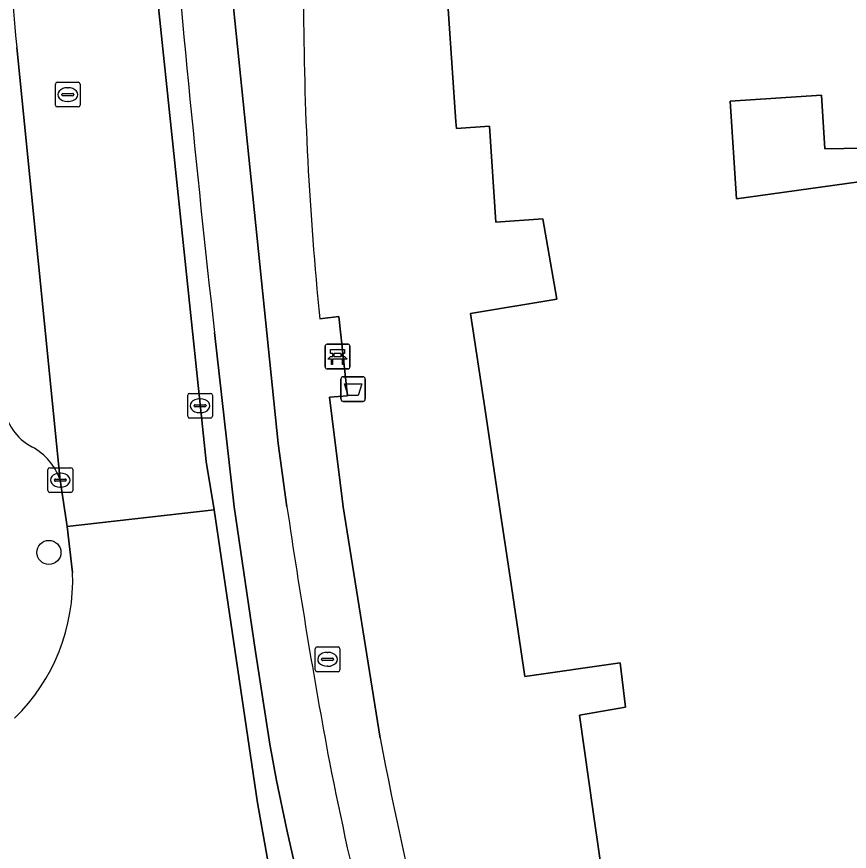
# Model space of a CAD drawing. Extents: x 160023 to 161302, y 384750 to 385707.
# Drawn here: x 160806.19 to 160839.9, y 384986.05 to 385019.84 of the extents above; entities that cross this region are included whole.
import ezdxf

# ---------------------------------------------------------------- set-up
doc = ezdxf.new("R2010")
doc.units = 0
for name, color, linetype in [('IMGEO_Afvalbak', 7, 'Continuous'), ('IMGEO_Bank', 7, 'Continuous'), ('IMGEO_Boom', 7, 'Continuous'), ('IMGEO_Brandkraan', 7, 'Continuous'), ('IMGEO_Erf', 7, 'Continuous'), ('IMGEO_Fietspad_open', 7, 'Continuous'), ('IMGEO_Kolk', 7, 'Continuous'), ('IMGEO_Pand', 7, 'Continuous'), ('IMGEO_Parkeervlak_open', 7, 'Continuous'), ('IMGEO_Rijbaan_lokaal_gesloten', 7, 'Continuous'), ('IMGEO_Rioolput', 7, 'Continuous'), ('IMGEO_Verkeerseiland_open', 7, 'Continuous'), ('IMGEO_Voetpad_open', 7, 'Continuous')]:
    doc.layers.add(name, color=color, linetype=linetype)

msp = doc.modelspace()

# ---------------------------------------------------------------- linework, layer by layer
at = {"layer": 'IMGEO_Afvalbak'}
for p, q in [((160819.311, 385004.362), (160819.311, 385005.162)), ((160819.311, 385005.162), (160819.311, 385004.362)), ((160819.411, 385005.262), (160820.201, 385005.262)), ((160820.201, 385005.262), (160819.411, 385005.262)), ((160820.301, 385005.162), (160820.301, 385004.362)), ((160820.301, 385004.362), (160820.301, 385005.162)), ((160820.201, 385004.262), (160819.411, 385004.262)), ((160819.411, 385004.262), (160820.201, 385004.262))]:
    msp.add_line(p, q, dxfattribs=at)
msp.add_lwpolyline([(160819.454, 385004.976), (160820.158, 385004.976), (160820.009, 385004.506), (160819.603, 385004.506), (160819.454, 385004.976)], dxfattribs=at)
for centre, start, end in [((160819.411, 385005.162), 90, 180), ((160819.411, 385005.162), 90, 180), ((160820.201, 385005.162), 0, 90), ((160820.201, 385005.162), 360, 90), ((160819.411, 385004.362), 180, 270), ((160819.411, 385004.362), 180, 270), ((160820.201, 385004.362), 270, 0), ((160820.201, 385004.362), 270, 0)]:
    msp.add_arc(centre, 0.1, start, end, dxfattribs=at)
at = {"layer": 'IMGEO_Bank'}
for p, q in [((160818.679, 385005.655), (160818.679, 385006.496)), ((160818.679, 385006.496), (160818.679, 385005.655)), ((160818.754, 385006.58), (160819.595, 385006.58)), ((160819.595, 385006.58), (160818.754, 385006.58)), ((160819.679, 385006.505), (160819.679, 385005.664)), ((160819.679, 385005.664), (160819.679, 385006.505)), ((160818.988, 385006.086), (160818.988, 385006.192)), ((160819.032, 385006.192), (160819.032, 385006.086)), ((160819.32, 385006.198), (160819.038, 385006.198)), ((160819.038, 385006.08), (160819.32, 385006.08)), ((160819.326, 385006.086), (160819.326, 385006.192)), ((160819.37, 385006.192), (160819.37, 385006.086)), ((160819.376, 385005.978), (160818.983, 385005.978)), ((160819.604, 385005.58), (160818.763, 385005.58)), ((160818.763, 385005.58), (160819.604, 385005.58))]:
    msp.add_line(p, q, dxfattribs=at)
for points in [[(160818.926, 385005.978), (160818.784, 385005.978), (160818.896, 385006.08), (160818.982, 385006.08)], [(160818.982, 385006.198), (160818.896, 385006.198), (160818.896, 385006.359), (160819.459, 385006.359), (160819.459, 385006.198), (160819.376, 385006.198)], [(160819.376, 385006.08), (160819.459, 385006.08), (160819.571, 385005.978), (160819.432, 385005.978)], [(160818.976, 385005.971), (160818.976, 385005.764), (160818.933, 385005.764), (160818.933, 385005.971)], [(160819.426, 385005.971), (160819.426, 385005.764), (160819.382, 385005.764), (160819.382, 385005.971)]]:
    msp.add_lwpolyline(points, dxfattribs=at)
for centre, radius, start, end in [((160818.757, 385006.502), 0.0779, 92.4484, 184.2845), ((160818.757, 385006.502), 0.0779, 92.4484, 184.2845), ((160819.601, 385006.502), 0.0779, 2.4484, 94.2845), ((160819.601, 385006.502), 0.0779, 2.4484, 94.2845), ((160818.981, 385006.191), 0.00671, 2.8957, 87.1043), ((160818.981, 385006.087), 0.00671, 272.8957, 357.1043), ((160819.038, 385006.191), 0.00671, 92.8957, 177.1043), ((160819.038, 385006.087), 0.00671, 182.8957, 267.1043), ((160819.32, 385006.191), 0.00671, 2.8957, 87.1043), ((160819.32, 385006.087), 0.00671, 272.8957, 357.1043), ((160819.377, 385006.191), 0.00671, 92.8957, 177.1043), ((160819.377, 385006.087), 0.00671, 182.8957, 267.1043), ((160818.926, 385005.971), 0.00671, 2.8957, 87.1043), ((160818.983, 385005.971), 0.00671, 92.8957, 177.1043), ((160819.375, 385005.971), 0.00671, 2.8957, 87.1043), ((160819.432, 385005.971), 0.00671, 92.8957, 177.1043), ((160818.757, 385005.658), 0.0779, 182.4484, 274.2845), ((160818.757, 385005.658), 0.0779, 182.4484, 274.2845), ((160819.601, 385005.658), 0.0779, 272.4484, 4.2845), ((160819.601, 385005.658), 0.0779, 272.4484, 4.2845)]:
    msp.add_arc(centre, radius, start, end, dxfattribs=at)
at = {"layer": 'IMGEO_Boom'}
msp.add_circle((160807.49, 384998.15), 0.489, dxfattribs=at)
at = {"layer": 'IMGEO_Brandkraan'}
for p, q in [((160818.274, 384993.398), (160818.274, 384994.25)), ((160818.349, 384994.324), (160819.201, 384994.324)), ((160819.275, 384994.25), (160819.275, 384993.398)), ((160818.762, 384994.104), (160818.787, 384994.104)), ((160818.533, 384993.818), (160818.533, 384993.83)), ((160818.971, 384993.781), (160818.573, 384993.781)), ((160818.576, 384993.867), (160818.974, 384993.867)), ((160819.017, 384993.83), (160819.017, 384993.818)), ((160819.201, 384993.324), (160818.349, 384993.324)), ((160818.785, 384993.544), (160818.76, 384993.544))]:
    msp.add_line(p, q, dxfattribs=at)
for points in [[(160818.274, 384993.398), (160818.274, 384994.25)], [(160818.349, 384994.324), (160819.201, 384994.324)], [(160819.275, 384994.25), (160819.275, 384993.398)], [(160819.201, 384993.324), (160818.349, 384993.324)]]:
    msp.add_lwpolyline(points, dxfattribs=at)
for centre, radius, start, end in [((160818.351, 384994.248), 0.0765, 91.552, 178.448), ((160818.351, 384994.248), 0.0765, 91.552, 178.448), ((160819.199, 384994.248), 0.0765, 1.552, 88.448), ((160819.199, 384994.248), 0.0765, 1.552, 88.448), ((160818.573, 384993.827), 0.0403, 85.8775, 175.7526), ((160818.57, 384993.817), 0.0366, 178.938, 274.7102), ((160818.974, 384993.824), 0.043, 264.8664, 352.4533), ((160818.978, 384993.829), 0.0386, 1.7309, 96.639), ((160818.351, 384993.4), 0.0765, 181.552, 268.448), ((160818.351, 384993.4), 0.0765, 181.552, 268.448), ((160819.199, 384993.4), 0.0765, 271.552, 358.448), ((160819.199, 384993.4), 0.0765, 271.552, 358.448)]:
    msp.add_arc(centre, radius, start, end, dxfattribs=at)
for centre, major_axis, ratio, start_param, end_param in [((160818.761, 384993.824), (-0.387, 0.002), 0.722429, 4.712389, 7.853982), ((160818.786, 384993.824), (-0.39, 0.002), 0.717154, 1.570796, 4.712389)]:
    msp.add_ellipse(centre, major_axis=major_axis, ratio=ratio, start_param=start_param, end_param=end_param, dxfattribs=at)
at = {"layer": 'IMGEO_Erf'}
for points in [[(160840.342, 384978.22), (160836.232, 384977.554), (160831.101, 384976.723), (160830.044, 384984.086), (160829.532, 384987.65), (160828.971, 384991.56), (160830.839, 384991.883), (160830.623, 384993.686), (160826.761, 384993.128), (160826.162, 384997.139), (160825.735, 385000), (160825.137, 385004.002), (160824.567, 385007.82), (160828.061, 385008.408), (160827.489, 385011.651), (160825.592, 385011.523), (160825.332, 385015.401), (160823.988, 385015.311), (160823.97, 385015.583), (160823.529, 385022.156)], [(160852.676, 385014.724), (160838.91, 385014.482), (160838.768, 385016.663), (160835.079, 385016.423), (160835.337, 385012.457), (160840.28, 385013.146)], [(160818.462, 385007.604), (160819.233, 385007.695), (160819.587, 385004.489), (160818.851, 385004.433), (160819.405, 385000), (160820.903, 384990.631)]]:
    msp.add_lwpolyline(points, dxfattribs=at)
for centre, radius, start, end in [((160947.922, 385020.696), 130.121, 180.12331, 185.77457), ((160979.567, 385020.875), 161.521, 190.7922, 197.36285)]:
    msp.add_arc(centre, radius, start, end, dxfattribs=at)
at = {"layer": 'IMGEO_Fietspad_open'}
for points in [[(160817.131, 385000), (160816.767, 385002.566), (160814.795, 385021.941)], [(160814.194, 385007.048), (160814.986, 385000), (160815.844, 384994.219), (160816.431, 384990.383), (160816.702, 384988.921), (160817.127, 384986.92), (160817.62, 384984.728), (160818.538, 384981.595), (160820.892, 384972.809), (160823.521, 384963.563), (160825.943, 384955.094), (160829.383, 384943.326), (160831.218, 384936.953), (160832.341, 384933.054), (160832.563, 384932.283), (160836.504, 384918.732), (160840.233, 384906.719), (160842.877, 384898.87), (160846.129, 384889.655), (160847.192, 384886.516), (160849.323, 384881.378), (160850.153, 384880.047)]]:
    msp.add_lwpolyline(points, dxfattribs=at)
for centre, radius, start, end in [((161464.787, 385080.19), 654.691, 184.640967, 186.414477), ((161085.214, 385039.258), 270.942, 188.33122, 190.54667), ((160968.149, 385019.073), 152.168, 191.1427, 196.4764)]:
    msp.add_arc(centre, radius, start, end, dxfattribs=at)
at = {"layer": 'IMGEO_Kolk'}
for p, q in [((160813.11, 385003.662), (160813.11, 385004.514)), ((160813.185, 385004.588), (160814.037, 385004.588)), ((160814.111, 385004.514), (160814.111, 385003.662)), ((160813.369, 385004.082), (160813.369, 385004.094)), ((160813.807, 385004.045), (160813.409, 385004.045)), ((160813.412, 385004.131), (160813.81, 385004.131)), ((160813.598, 385004.368), (160813.623, 385004.368)), ((160813.853, 385004.094), (160813.853, 385004.082)), ((160813.621, 385003.808), (160813.596, 385003.808)), ((160814.037, 385003.588), (160813.185, 385003.588)), ((160807.452, 385000.651), (160807.452, 385001.503)), ((160807.527, 385001.577), (160808.379, 385001.577)), ((160807.94, 385001.357), (160807.965, 385001.357)), ((160808.453, 385001.503), (160808.453, 385000.651)), ((160807.711, 385001.071), (160807.711, 385001.083)), ((160808.149, 385001.034), (160807.751, 385001.034)), ((160807.754, 385001.12), (160808.152, 385001.12)), ((160808.195, 385001.083), (160808.195, 385001.071)), ((160807.963, 385000.797), (160807.938, 385000.797)), ((160808.379, 385000.577), (160807.527, 385000.577))]:
    msp.add_line(p, q, dxfattribs=at)
for points in [[(160813.11, 385003.662), (160813.11, 385004.514)], [(160813.185, 385004.588), (160814.037, 385004.588)], [(160814.111, 385004.514), (160814.111, 385003.662)], [(160814.037, 385003.588), (160813.185, 385003.588)], [(160807.452, 385000.651), (160807.452, 385001.503)], [(160807.527, 385001.577), (160808.379, 385001.577)], [(160808.453, 385001.503), (160808.453, 385000.651)], [(160808.379, 385000.577), (160807.527, 385000.577)]]:
    msp.add_lwpolyline(points, dxfattribs=at)
for centre, radius, start, end in [((160813.187, 385004.512), 0.0765, 91.552, 178.448), ((160813.187, 385004.512), 0.0765, 91.552, 178.448), ((160814.035, 385004.512), 0.0765, 1.552, 88.448), ((160814.035, 385004.512), 0.0765, 1.552, 88.448), ((160813.409, 385004.091), 0.0403, 85.8775, 175.7526), ((160813.406, 385004.081), 0.0366, 178.938, 274.7102), ((160813.81, 385004.088), 0.043, 264.8664, 352.4533), ((160813.814, 385004.093), 0.0386, 1.7309, 96.639), ((160813.187, 385003.664), 0.0765, 181.552, 268.448), ((160813.187, 385003.664), 0.0765, 181.552, 268.448), ((160814.035, 385003.664), 0.0765, 271.552, 358.448), ((160814.035, 385003.664), 0.0765, 271.552, 358.448), ((160807.529, 385001.501), 0.0765, 91.552, 178.448), ((160807.529, 385001.501), 0.0765, 91.552, 178.448), ((160808.377, 385001.501), 0.0765, 1.552, 88.448), ((160808.377, 385001.501), 0.0765, 1.552, 88.448), ((160807.751, 385001.08), 0.0403, 85.8775, 175.7526), ((160807.748, 385001.07), 0.0366, 178.938, 274.7102), ((160808.152, 385001.077), 0.043, 264.8664, 352.4533), ((160808.156, 385001.082), 0.0386, 1.7309, 96.639), ((160807.529, 385000.653), 0.0765, 181.552, 268.448), ((160807.529, 385000.653), 0.0765, 181.552, 268.448), ((160808.377, 385000.653), 0.0765, 271.552, 358.448), ((160808.377, 385000.653), 0.0765, 271.552, 358.448)]:
    msp.add_arc(centre, radius, start, end, dxfattribs=at)
for centre, major_axis, ratio, start_param, end_param in [((160813.597, 385004.088), (-0.387, 0.002), 0.722429, 4.712389, 7.853982), ((160813.622, 385004.088), (-0.39, 0.002), 0.717154, 1.570796, 4.712389), ((160807.939, 385001.077), (-0.387, 0.002), 0.722429, 4.712389, 7.853982), ((160807.964, 385001.077), (-0.39, 0.002), 0.717154, 1.570796, 4.712389)]:
    msp.add_ellipse(centre, major_axis=major_axis, ratio=ratio, start_param=start_param, end_param=end_param, dxfattribs=at)
at = {"layer": 'IMGEO_Pand'}
for points in [[(160823.529, 385022.156), (160823.97, 385015.583), (160823.988, 385015.311), (160825.332, 385015.401), (160825.592, 385011.523), (160827.489, 385011.651), (160828.061, 385008.408), (160824.567, 385007.82), (160825.137, 385004.002), (160825.735, 385000), (160826.162, 384997.139), (160826.761, 384993.128), (160830.623, 384993.686), (160830.839, 384991.883), (160828.971, 384991.56), (160829.532, 384987.65), (160830.044, 384984.086), (160831.101, 384976.723), (160836.232, 384977.554), (160840.342, 384978.22)], [(160840.28, 385013.146), (160835.337, 385012.457), (160835.079, 385016.423), (160838.768, 385016.663), (160838.91, 385014.482), (160852.676, 385014.724)]]:
    msp.add_lwpolyline(points, dxfattribs=at)
at = {"layer": 'IMGEO_Parkeervlak_open'}
msp.add_lwpolyline([(160807.953, 385001.077), (160806.186, 385018.591)], dxfattribs=at)
for centre, radius, start, end in [((161181.601, 385051.814), 376.882, 182.66374, 185.05737), ((160807.823, 385004.332), 2.164, 186.592, 241.8337), ((160805.629, 385000.258), 2.464, 19.41, 61.5753)]:
    msp.add_arc(centre, radius, start, end, dxfattribs=at)
at = {"layer": 'IMGEO_Rijbaan_lokaal_gesloten'}
for points in [[(160806.186, 385018.591), (160807.953, 385001.077), (160808.236, 384999.196), (160814.18, 384999.874), (160813.859, 385001.836), (160811.896, 385020.46)], [(160811.684, 384976.762), (160811.828, 384975.767), (160817.933, 384976.801), (160815.934, 384988.011), (160814.18, 384999.874), (160808.236, 384999.196), (160808.448, 384997.341)]]:
    msp.add_lwpolyline(points, dxfattribs=at)
for centre, radius, start, end in [((161181.601, 385051.814), 376.882, 182.66374, 185.05737), ((160800.649, 384997.024), 7.805, 314.3355, 2.3298)]:
    msp.add_arc(centre, radius, start, end, dxfattribs=at)
at = {"layer": 'IMGEO_Rioolput'}
for p, q in [((160807.754, 385016.256), (160807.754, 385017.108)), ((160807.829, 385017.182), (160808.681, 385017.182)), ((160808.242, 385016.962), (160808.267, 385016.962)), ((160808.755, 385017.108), (160808.755, 385016.256)), ((160808.013, 385016.676), (160808.013, 385016.688)), ((160808.451, 385016.639), (160808.053, 385016.639)), ((160808.056, 385016.725), (160808.454, 385016.725)), ((160808.497, 385016.688), (160808.497, 385016.676)), ((160808.265, 385016.402), (160808.24, 385016.402)), ((160808.681, 385016.182), (160807.829, 385016.182))]:
    msp.add_line(p, q, dxfattribs=at)
for points in [[(160807.754, 385016.256), (160807.754, 385017.108)], [(160807.829, 385017.182), (160808.681, 385017.182)], [(160808.755, 385017.108), (160808.755, 385016.256)], [(160808.681, 385016.182), (160807.829, 385016.182)]]:
    msp.add_lwpolyline(points, dxfattribs=at)
for centre, radius, start, end in [((160807.831, 385017.106), 0.0765, 91.552, 178.448), ((160807.831, 385017.106), 0.0765, 91.552, 178.448), ((160808.679, 385017.106), 0.0765, 1.552, 88.448), ((160808.679, 385017.106), 0.0765, 1.552, 88.448), ((160808.053, 385016.685), 0.0403, 85.8775, 175.7526), ((160808.05, 385016.675), 0.0366, 178.938, 274.7102), ((160808.454, 385016.682), 0.043, 264.8664, 352.4533), ((160808.458, 385016.687), 0.0386, 1.7309, 96.639), ((160807.831, 385016.258), 0.0765, 181.552, 268.448), ((160807.831, 385016.258), 0.0765, 181.552, 268.448), ((160808.679, 385016.258), 0.0765, 271.552, 358.448), ((160808.679, 385016.258), 0.0765, 271.552, 358.448)]:
    msp.add_arc(centre, radius, start, end, dxfattribs=at)
for centre, major_axis, ratio, start_param, end_param in [((160808.241, 385016.682), (-0.387, 0.002), 0.722429, 4.712389, 7.853982), ((160808.266, 385016.682), (-0.39, 0.002), 0.717154, 1.570796, 4.712389)]:
    msp.add_ellipse(centre, major_axis=major_axis, ratio=ratio, start_param=start_param, end_param=end_param, dxfattribs=at)
at = {"layer": 'IMGEO_Verkeerseiland_open'}
for points in [[(160811.896, 385020.46), (160813.859, 385001.836), (160814.18, 384999.874), (160815.934, 384988.011), (160817.933, 384976.801), (160818.595, 384973.469), (160819.307, 384969.952), (160819.887, 384970.074), (160822.559, 384957.453), (160821.935, 384957.322), (160822.829, 384953.761), (160824.696, 384947.188)], [(160825.943, 384955.094), (160823.521, 384963.563), (160820.892, 384972.809), (160818.538, 384981.595), (160817.62, 384984.728), (160817.127, 384986.92), (160816.702, 384988.921), (160816.431, 384990.383), (160815.844, 384994.219), (160814.986, 385000), (160814.194, 385007.048)], [(160808.448, 384997.341), (160808.236, 384999.196), (160807.953, 385001.077)]]:
    msp.add_lwpolyline(points, dxfattribs=at)
for centre, radius, start, end in [((161464.787, 385080.19), 654.691, 184.640967, 186.414477), ((160807.823, 385004.332), 2.164, 186.592, 241.8337), ((160805.629, 385000.258), 2.464, 19.41, 61.5753), ((160800.649, 384997.024), 7.805, 314.3355, 2.3298)]:
    msp.add_arc(centre, radius, start, end, dxfattribs=at)
at = {"layer": 'IMGEO_Voetpad_open'}
for points in [[(160814.795, 385021.941), (160816.767, 385002.566), (160817.131, 385000)], [(160820.903, 384990.631), (160819.405, 385000), (160818.851, 385004.433), (160819.587, 385004.489), (160819.233, 385007.695), (160818.462, 385007.604)]]:
    msp.add_lwpolyline(points, dxfattribs=at)
for centre, radius, start, end in [((160947.922, 385020.696), 130.121, 180.12331, 185.77457), ((161085.214, 385039.258), 270.942, 188.33122, 190.54667), ((160979.567, 385020.875), 161.521, 190.7922, 197.36285), ((160968.149, 385019.073), 152.168, 191.1427, 196.4764)]:
    msp.add_arc(centre, radius, start, end, dxfattribs=at)

doc.saveas('drawing.dxf')
